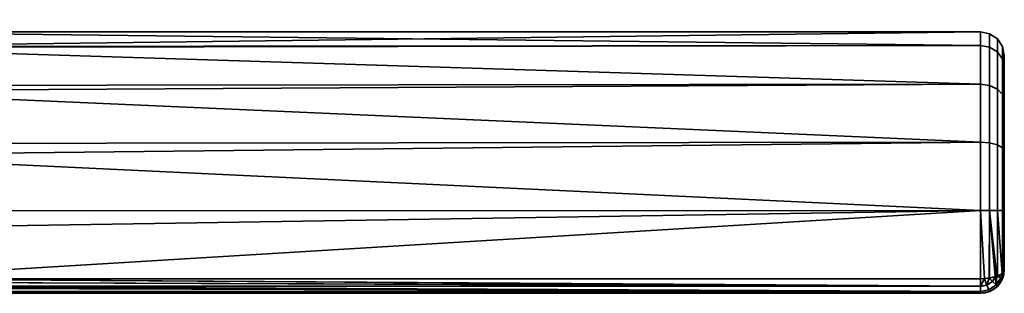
# Model space of a CAD drawing. Header units: millimetres. Extents: x -603 to 3703, y -121 to 193.
# Tile 437 of 656: x 1126 to 1209, y -121 to -98. Entities that reach past the tile are written whole.
import ezdxf

# ---------------------------------------------------------------- set-up
doc = ezdxf.new("R2010")
doc.units = ezdxf.units.MM
doc.layers.add('152', color=7, linetype='Continuous', true_color=0xffffff)

# ---------------------------------------------------------------- blocks, each defined once
blk = doc.blocks.new('UG_SURFACE_061')
at = {"layer": '152', "color": 35, "linetype": 'Continuous', "lineweight": 35}
for points in [[(1207, -100.144, 1083.254), (1109, -100.218, 1083.27), (1109, -99, 1089)], [(1207, -99, 1089), (1109, -99, 1089), (1109, -100.218, 1094.73)], [(1109, -100.218, 1094.73), (1207, -100.144, 1094.746), (1207, -99, 1089)], [(1109, -99, 1089), (1207, -99, 1089), (1207, -100.144, 1083.254)], [(1207.765, -100.285, 1094.688), (1207.765, -99.152, 1089), (1207, -99, 1089), (1207, -100.144, 1094.746)], [(1207.765, -99.152, 1089), (1207.765, -100.285, 1083.312), (1207, -100.144, 1083.254), (1207, -99, 1089)], [(1208.414, -100.685, 1094.522), (1208.414, -99.586, 1089), (1207.765, -99.152, 1089), (1207.765, -100.285, 1094.688)], [(1208.414, -99.586, 1089), (1208.414, -100.685, 1083.478), (1207.765, -100.285, 1083.312), (1207.765, -99.152, 1089)], [(1109, -100.297, 1082.899), (1207, -100.144, 1083.254), (1207, -103.402, 1078.385)], [(1207, -100.144, 1094.746), (1109, -100.218, 1094.73), (1109, -100.297, 1095.101)], [(1109, -100.297, 1095.101), (1207, -103.402, 1099.615), (1207, -100.144, 1094.746)], [(1109, -100.297, 1082.899), (1109, -100.218, 1083.27), (1207, -100.144, 1083.254)], [(1207.765, -103.51, 1099.508), (1207.765, -100.285, 1094.688), (1207, -100.144, 1094.746), (1207, -103.402, 1099.615)], [(1207.765, -100.285, 1083.312), (1207.765, -103.51, 1078.492), (1207, -103.402, 1078.385), (1207, -100.144, 1083.254)], [(1208.848, -101.285, 1094.273), (1208.848, -100.235, 1089), (1208.414, -99.586, 1089), (1208.414, -100.685, 1094.522)], [(1208.848, -100.235, 1089), (1208.848, -101.285, 1083.727), (1208.414, -100.685, 1083.478), (1208.414, -99.586, 1089)], [(1207, -103.402, 1078.385), (1109, -103.516, 1078.467), (1109, -100.297, 1082.899)], [(1109, -100.297, 1095.101), (1109, -103.516, 1099.532), (1207, -103.402, 1099.615)], [(1208.414, -103.816, 1099.201), (1208.414, -100.685, 1094.522), (1207.765, -100.285, 1094.688), (1207.765, -103.51, 1099.508)], [(1208.414, -100.685, 1083.478), (1208.414, -103.816, 1078.799), (1207.765, -103.51, 1078.492), (1207.765, -100.285, 1083.312)], [(1208.848, -104.275, 1098.742), (1208.848, -101.285, 1094.273), (1208.414, -100.685, 1094.522), (1208.414, -103.816, 1099.201)], [(1208.848, -101.285, 1083.727), (1208.848, -104.275, 1079.258), (1208.414, -103.816, 1078.799), (1208.414, -100.685, 1083.478)], [(1209, -101.992, 1093.98), (1209, -101, 1089), (1208.848, -100.235, 1089), (1208.848, -101.285, 1094.273)], [(1209, -101, 1089), (1209, -101.992, 1084.02), (1208.848, -101.285, 1083.727), (1208.848, -100.235, 1089)], [(1209, -104.815, 1098.2), (1209, -104.815, 1079.8), (1209, -101.992, 1084.02), (1209, -101, 1089)], [(1209, -101, 1089), (1209, -101.992, 1093.98), (1209, -104.815, 1098.2)], [(1209, -104.815, 1098.2), (1209, -101.992, 1093.98), (1208.848, -101.285, 1094.273), (1208.848, -104.275, 1098.742)], [(1209, -101.992, 1084.02), (1209, -104.815, 1079.8), (1208.848, -104.275, 1079.258), (1208.848, -101.285, 1083.727)], [(1109, -103.963, 1077.853), (1207, -103.402, 1078.385), (1207, -108.277, 1075.135)], [(1207, -108.277, 1102.865), (1207, -103.402, 1099.615), (1109, -103.963, 1100.147)], [(1207, -103.402, 1099.615), (1109, -103.516, 1099.532), (1109, -103.963, 1100.147)], [(1109, -103.963, 1077.853), (1109, -103.516, 1078.467), (1207, -103.402, 1078.385)], [(1207.765, -108.335, 1102.725), (1207.765, -103.51, 1099.508), (1207, -103.402, 1099.615), (1207, -108.277, 1102.865)], [(1207.765, -103.51, 1078.492), (1207.765, -108.335, 1075.275), (1207, -108.277, 1075.135), (1207, -103.402, 1078.385)], [(1208.414, -108.501, 1102.324), (1208.414, -103.816, 1099.201), (1207.765, -103.51, 1099.508), (1207.765, -108.335, 1102.725)], [(1208.414, -103.816, 1078.799), (1208.414, -108.501, 1075.676), (1207.765, -108.335, 1075.275), (1207.765, -103.51, 1078.492)], [(1207, -108.277, 1075.135), (1109, -108.376, 1075.305), (1109, -103.963, 1077.853)], [(1109, -103.963, 1100.147), (1109, -108.376, 1102.695), (1207, -108.277, 1102.865)], [(1208.848, -108.748, 1101.724), (1208.848, -104.275, 1098.742), (1208.414, -103.816, 1099.201), (1208.414, -108.501, 1102.324)], [(1208.848, -104.275, 1079.258), (1208.848, -108.748, 1076.276), (1208.414, -108.501, 1075.676), (1208.414, -103.816, 1078.799)], [(1209, -109.04, 1101.017), (1209, -104.815, 1098.2), (1208.848, -104.275, 1098.742), (1208.848, -108.748, 1101.724)], [(1209, -104.815, 1079.8), (1209, -109.04, 1076.983), (1208.848, -108.748, 1076.276), (1208.848, -104.275, 1079.258)], [(1209, -104.815, 1098.2), (1209, -109.04, 1076.983), (1209, -104.815, 1079.8)], [(1209, -104.815, 1098.2), (1209, -109.04, 1101.017), (1209, -109.04, 1076.983)], [(1109, -109.365, 1074.734), (1207, -108.277, 1075.135), (1207, -114.025, 1074)], [(1207, -114.025, 1104), (1207, -108.277, 1102.865), (1109, -109.365, 1103.266)], [(1207, -108.277, 1102.865), (1109, -108.376, 1102.695), (1109, -109.365, 1103.266)], [(1109, -109.365, 1074.734), (1109, -108.376, 1075.305), (1207, -108.277, 1075.135)], [(1207.765, -114.025, 1103.848), (1207.765, -108.335, 1102.725), (1207, -108.277, 1102.865), (1207, -114.025, 1104)], [(1207.765, -108.335, 1075.275), (1207.765, -114.025, 1074.152), (1207, -114.025, 1074), (1207, -108.277, 1075.135)], [(1208.414, -114.024, 1103.414), (1208.414, -108.501, 1102.324), (1207.765, -108.335, 1102.725), (1207.765, -114.025, 1103.848)], [(1208.414, -108.501, 1075.676), (1208.414, -114.024, 1074.586), (1207.765, -114.025, 1074.152), (1207.765, -108.335, 1075.275)], [(1208.848, -114.023, 1102.765), (1208.848, -108.748, 1101.724), (1208.414, -108.501, 1102.324), (1208.414, -114.024, 1103.414)], [(1208.848, -108.748, 1076.276), (1208.848, -114.023, 1075.235), (1208.414, -114.024, 1074.586), (1208.414, -108.501, 1075.676)], [(1209, -114.022, 1102), (1209, -109.04, 1101.017), (1208.848, -108.748, 1101.724), (1208.848, -114.023, 1102.765)], [(1209, -109.04, 1076.983), (1209, -114.022, 1076), (1208.848, -114.023, 1075.235), (1208.848, -108.748, 1076.276)], [(1209, -109.04, 1101.017), (1209, -119, 1077), (1209, -114.022, 1076), (1209, -109.04, 1076.983)], [(1209, -109.04, 1101.017), (1209, -114.022, 1102), (1209, -119, 1101), (1209, -119, 1077)], [(1207, -114.025, 1074), (1109, -114.051, 1074.242), (1109, -109.365, 1074.734)], [(1109, -109.365, 1103.266), (1109, -114.051, 1103.758), (1207, -114.025, 1104)], [(1207, -114.025, 1104), (1109, -115.568, 1103.918), (1112.353, -119.769, 1102.846)], [(1207, -114.025, 1104), (1109, -114.051, 1103.758), (1109, -115.568, 1103.918)], [(1112.353, -119.769, 1075.154), (1109, -115.568, 1074.082), (1207, -114.025, 1074)], [(1109, -115.568, 1074.082), (1109, -114.051, 1074.242), (1207, -114.025, 1074)], [(1207, -114.025, 1074), (1207, -119.769, 1075.154), (1112.353, -119.769, 1075.154)], [(1112.353, -119.769, 1102.846), (1207, -119.769, 1102.846), (1207, -114.025, 1104)], [(1207, -114.025, 1074), (1207.765, -114.025, 1074.152), (1207.733, -119.713, 1075.289), (1207.341, -119.743, 1075.216)], [(1207, -114.025, 1104), (1207, -119.769, 1102.846), (1207.341, -119.743, 1102.784)], [(1207.341, -119.743, 1102.784), (1207.733, -119.713, 1102.711), (1207.765, -114.025, 1103.848), (1207, -114.025, 1104)], [(1207.341, -119.743, 1075.216), (1207, -119.769, 1075.154), (1207, -114.025, 1074)], [(1207.765, -114.025, 1074.152), (1207.765, -119.711, 1075.294), (1207.733, -119.713, 1075.289)], [(1207.733, -119.713, 1102.711), (1207.765, -119.711, 1102.706), (1207.765, -114.025, 1103.848)], [(1207.765, -114.025, 1074.152), (1208.414, -114.024, 1074.586), (1208.414, -119.544, 1075.695), (1208.382, -119.552, 1075.674)], [(1208.382, -119.552, 1102.326), (1208.414, -119.544, 1102.305), (1208.414, -114.024, 1103.414), (1207.765, -114.025, 1103.848)], [(1207.765, -114.025, 1074.152), (1208.382, -119.552, 1075.674), (1208.245, -119.587, 1075.59)], [(1207.765, -114.025, 1103.848), (1207.765, -119.711, 1102.706), (1208.245, -119.587, 1102.41)], [(1208.245, -119.587, 1102.41), (1208.382, -119.552, 1102.326), (1207.765, -114.025, 1103.848)], [(1208.245, -119.587, 1075.59), (1207.765, -119.711, 1075.294), (1207.765, -114.025, 1074.152)], [(1208.414, -114.024, 1074.586), (1208.848, -114.023, 1075.235), (1208.848, -119.294, 1076.293), (1208.806, -119.318, 1076.236)], [(1208.806, -119.318, 1101.764), (1208.848, -119.294, 1101.707), (1208.848, -114.023, 1102.765), (1208.414, -114.024, 1103.414)], [(1208.414, -114.024, 1103.414), (1208.414, -119.544, 1102.305), (1208.806, -119.318, 1101.764)], [(1208.806, -119.318, 1076.236), (1208.414, -119.544, 1075.695), (1208.414, -114.024, 1074.586)], [(1209, -119, 1101), (1209, -114.022, 1102), (1208.848, -114.023, 1102.765), (1208.848, -119.294, 1101.707)], [(1209, -114.022, 1076), (1209, -119, 1077), (1208.848, -119.294, 1076.293), (1208.848, -114.023, 1075.235)], [(1208.853, -119.752, 1101), (1209, -119, 1101), (1208.848, -119.294, 1101.707)], [(1208.848, -119.294, 1076.293), (1209, -119, 1077), (1208.853, -119.752, 1077)], [(1208.853, -119.752, 1077), (1209, -119, 1077), (1209, -119, 1101), (1208.853, -119.752, 1101)], [(1112.289, -120.067, 1102.692), (1112.21, -120.399, 1102.394), (1207, -120.415, 1102.411)], [(1207, -120.41, 1075.581), (1112.21, -120.399, 1075.607), (1112.289, -120.067, 1075.308)], [(1207, -120.415, 1102.411), (1112.35, -119.783, 1102.84), (1112.289, -120.067, 1102.692)], [(1112.289, -120.067, 1075.308), (1112.35, -119.783, 1075.16), (1207, -120.41, 1075.581)], [(1112.353, -119.769, 1102.846), (1112.35, -119.783, 1102.84), (1207, -120.415, 1102.411)], [(1207, -120.41, 1075.581), (1112.35, -119.783, 1075.16), (1112.353, -119.769, 1075.154)], [(1207, -120.415, 1102.411), (1207, -120.41, 1102.419), (1112.353, -119.769, 1102.846)], [(1207, -120.41, 1102.419), (1207, -119.769, 1102.846), (1112.353, -119.769, 1102.846)], [(1112.353, -119.769, 1075.154), (1207, -119.769, 1075.154), (1207, -120.41, 1075.581)], [(1207, -120.41, 1102.419), (1207.542, -120.301, 1102.419), (1207.341, -119.743, 1102.784)], [(1207.341, -119.743, 1102.784), (1207, -119.769, 1102.846), (1207, -120.41, 1102.419)], [(1207, -120.41, 1075.581), (1207, -119.769, 1075.154), (1207.341, -119.743, 1075.216)], [(1207.341, -119.743, 1075.216), (1207.542, -120.301, 1075.581), (1207, -120.41, 1075.581)], [(1207.733, -119.713, 1102.711), (1207.341, -119.743, 1102.784), (1207.542, -120.301, 1102.419)], [(1207.542, -120.301, 1075.581), (1207.341, -119.743, 1075.216), (1207.733, -119.713, 1075.289)], [(1207.542, -120.301, 1102.419), (1208.001, -119.992, 1102.419), (1207.733, -119.713, 1102.711)], [(1207.733, -119.713, 1075.289), (1208.001, -119.992, 1075.581), (1207.542, -120.301, 1075.581)], [(1208.001, -119.992, 1102.419), (1207.542, -120.301, 1102.419), (1207.711, -120.704, 1101.768), (1208.312, -120.299, 1101.768)], [(1208.312, -120.299, 1076.232), (1207.711, -120.704, 1076.232), (1207.542, -120.301, 1075.581), (1208.001, -119.992, 1075.581)], [(1207.765, -119.711, 1102.706), (1207.733, -119.713, 1102.711), (1208.001, -119.992, 1102.419)], [(1208.001, -119.992, 1075.581), (1207.733, -119.713, 1075.289), (1207.765, -119.711, 1075.294)], [(1208.001, -119.992, 1102.419), (1208.245, -119.587, 1102.41), (1207.765, -119.711, 1102.706)], [(1207.765, -119.711, 1075.294), (1208.245, -119.587, 1075.59), (1208.001, -119.992, 1075.581)], [(1208.245, -119.587, 1102.41), (1208.001, -119.992, 1102.419), (1208.312, -120.299, 1101.768)], [(1208.312, -120.299, 1076.232), (1208.001, -119.992, 1075.581), (1208.245, -119.587, 1075.59)], [(1208.312, -120.299, 1101.768), (1208.382, -119.552, 1102.326), (1208.245, -119.587, 1102.41)], [(1208.245, -119.587, 1075.59), (1208.382, -119.552, 1075.674), (1208.312, -120.299, 1076.232)], [(1208.312, -120.299, 1101.768), (1208.711, -119.695, 1101.768), (1208.382, -119.552, 1102.326)], [(1208.382, -119.552, 1075.674), (1208.711, -119.695, 1076.232), (1208.312, -120.299, 1076.232)], [(1208.711, -119.695, 1101.768), (1208.312, -120.299, 1101.768), (1208.421, -120.408, 1101), (1208.845, -119.764, 1101)], [(1208.845, -119.764, 1077), (1208.421, -120.408, 1077), (1208.312, -120.299, 1076.232), (1208.711, -119.695, 1076.232)], [(1208.414, -119.544, 1102.305), (1208.382, -119.552, 1102.326), (1208.711, -119.695, 1101.768)], [(1208.711, -119.695, 1076.232), (1208.382, -119.552, 1075.674), (1208.414, -119.544, 1075.695)], [(1208.711, -119.695, 1101.768), (1208.806, -119.318, 1101.764), (1208.414, -119.544, 1102.305)], [(1208.414, -119.544, 1075.695), (1208.806, -119.318, 1076.236), (1208.711, -119.695, 1076.232)], [(1208.421, -120.408, 1077), (1208.845, -119.764, 1077), (1208.845, -119.764, 1101), (1208.421, -120.408, 1101)], [(1208.711, -119.695, 1101.768), (1208.853, -119.752, 1101), (1208.848, -119.294, 1101.707)], [(1208.848, -119.294, 1101.707), (1208.806, -119.318, 1101.764), (1208.711, -119.695, 1101.768)], [(1208.711, -119.695, 1076.232), (1208.806, -119.318, 1076.236), (1208.848, -119.294, 1076.293)], [(1208.848, -119.294, 1076.293), (1208.853, -119.752, 1077), (1208.711, -119.695, 1076.232)], [(1208.845, -119.764, 1101), (1208.853, -119.752, 1101), (1208.711, -119.695, 1101.768)], [(1208.711, -119.695, 1076.232), (1208.853, -119.752, 1077), (1208.845, -119.764, 1077)], [(1208.853, -119.752, 1101), (1208.845, -119.764, 1101), (1208.845, -119.764, 1077), (1208.853, -119.752, 1077)], [(1112.07, -120.888, 1101.66), (1112.002, -121, 1101), (1207, -121, 1101)], [(1207, -121, 1077), (1112.002, -121, 1077), (1112.07, -120.888, 1076.34)], [(1207, -121, 1101), (1112.081, -120.853, 1101.723), (1112.07, -120.888, 1101.66)], [(1112.07, -120.888, 1076.34), (1112.081, -120.853, 1076.277), (1207, -121, 1077)], [(1112.087, -120.835, 1101.757), (1112.081, -120.853, 1101.723), (1207, -121, 1101)], [(1207, -121, 1077), (1112.081, -120.853, 1076.277), (1112.087, -120.835, 1076.243)], [(1112.169, -120.566, 1102.244), (1112.087, -120.835, 1101.757), (1207, -120.847, 1101.764)], [(1207, -120.846, 1076.232), (1112.087, -120.835, 1076.243), (1112.169, -120.566, 1075.757)], [(1207, -121, 1101), (1207, -120.847, 1101.764), (1112.087, -120.835, 1101.757)], [(1207, -120.846, 1076.232), (1207, -120.847, 1076.236), (1112.087, -120.835, 1076.243)], [(1112.087, -120.835, 1076.243), (1207, -120.847, 1076.236), (1207, -121, 1077)], [(1207, -120.847, 1101.764), (1112.206, -120.416, 1102.379), (1112.169, -120.566, 1102.244)], [(1112.169, -120.566, 1075.757), (1112.206, -120.416, 1075.621), (1207, -120.846, 1076.232)], [(1112.21, -120.399, 1102.394), (1112.206, -120.416, 1102.379), (1207, -120.847, 1101.764)], [(1207, -120.846, 1076.232), (1112.206, -120.416, 1075.621), (1112.21, -120.399, 1075.607)], [(1207, -120.847, 1101.764), (1207, -120.846, 1101.768), (1112.21, -120.399, 1102.394)], [(1207, -120.846, 1101.768), (1207, -120.415, 1102.411), (1112.21, -120.399, 1102.394)], [(1112.21, -120.399, 1075.607), (1207, -120.415, 1075.589), (1207, -120.846, 1076.232)], [(1207, -120.41, 1075.581), (1207, -120.415, 1075.589), (1112.21, -120.399, 1075.607)], [(1207.542, -120.301, 1102.419), (1207, -120.41, 1102.419), (1207, -120.415, 1102.411)], [(1207, -120.415, 1102.411), (1207, -120.846, 1101.768), (1207.711, -120.704, 1101.768), (1207.542, -120.301, 1102.419)], [(1207.542, -120.301, 1075.581), (1207.711, -120.704, 1076.232), (1207, -120.846, 1076.232), (1207, -120.415, 1075.589)], [(1207, -120.415, 1075.589), (1207, -120.41, 1075.581), (1207.542, -120.301, 1075.581)], [(1207.711, -120.704, 1101.768), (1207, -120.847, 1101.764), (1207, -121, 1101), (1207.765, -120.847, 1101)], [(1207.711, -120.704, 1101.768), (1207, -120.846, 1101.768), (1207, -120.847, 1101.764)], [(1207.765, -120.847, 1077), (1207, -121, 1077), (1207, -120.847, 1076.236), (1207.711, -120.704, 1076.232)], [(1207, -120.847, 1076.236), (1207, -120.846, 1076.232), (1207.711, -120.704, 1076.232)], [(1207.765, -120.847, 1077), (1207.765, -120.847, 1101), (1207, -121, 1101), (1207, -121, 1077)], [(1208.312, -120.299, 1101.768), (1207.711, -120.704, 1101.768), (1207.77, -120.846, 1101), (1208.413, -120.413, 1101)], [(1208.413, -120.413, 1077), (1207.77, -120.846, 1077), (1207.711, -120.704, 1076.232), (1208.312, -120.299, 1076.232)], [(1207.765, -120.847, 1101), (1207.77, -120.846, 1101), (1207.711, -120.704, 1101.768)], [(1207.711, -120.704, 1076.232), (1207.77, -120.846, 1077), (1207.765, -120.847, 1077)], [(1207.77, -120.846, 1101), (1207.765, -120.847, 1101), (1207.765, -120.847, 1077), (1207.77, -120.846, 1077)], [(1207.77, -120.846, 1077), (1208.413, -120.413, 1077), (1208.413, -120.413, 1101), (1207.77, -120.846, 1101)], [(1208.413, -120.413, 1101), (1208.421, -120.408, 1101), (1208.312, -120.299, 1101.768)], [(1208.312, -120.299, 1076.232), (1208.421, -120.408, 1077), (1208.413, -120.413, 1077)], [(1208.421, -120.408, 1101), (1208.413, -120.413, 1101), (1208.413, -120.413, 1077), (1208.421, -120.408, 1077)], [(1207, -121, 1077), (1207, -121, 1101), (1112, -121, 1100.949), (1112, -121, 1077.051)], [(1207, -121, 1101), (1112.002, -121, 1101), (1112, -121, 1100.949)], [(1112, -121, 1077.051), (1112.002, -121, 1077), (1207, -121, 1077)]]:
    blk.add_3dface(points, dxfattribs=at)

msp = doc.modelspace()

# ---------------------------------------------------------------- linework, layer by layer
at = {"layer": '152', "color": 35, "linetype": 'Continuous', "lineweight": 35}
for p, q in [((1209, -119, 1101), (1209, -119, 1077)), ((1112.353, -119.769, 1102.846), (1207, -119.769, 1102.846)), ((1207, -119.769, 1075.154), (1112.353, -119.769, 1075.154)), ((1207, -121, 1101), (1112.002, -121, 1101)), ((1112.002, -121, 1077), (1207, -121, 1077)), ((1207, -121, 1077), (1207, -121, 1101))]:
    msp.add_line(p, q, dxfattribs=at)
at = {"layer": '152', "color": 35, "linetype": 'Continuous', "lineweight": 35, "extrusion": (-1, 0, 0)}
msp.add_arc((114, 1089, -1207), 15, 67.38014, 292.61986, dxfattribs=at)
at = {"layer": '152', "color": 35, "linetype": 'Continuous', "lineweight": 35, "extrusion": (1, 0, 0)}
for centre, radius, start, end in [((-114, 1089, 1209), 13, 247.38014, 112.61986), ((-119, 1101, 1207), 2, 112.61986, 180), ((-119, 1077, 1207), 2, 180, 247.38014)]:
    msp.add_arc(centre, radius, start, end, dxfattribs=at)
at = {"layer": '152', "color": 35, "linetype": 'Continuous', "lineweight": 35, "extrusion": (0, -0.923077, -0.384615)}
msp.add_arc((1207, 1062.077, -313.615), 2, 0, 90, dxfattribs=at)
at = {"layer": '152', "color": 35, "linetype": 'Continuous', "lineweight": 35}
msp.add_arc((1207, -119, 1101), 2, 270, 0, dxfattribs=at)
at = {"layer": '152', "color": 35, "linetype": 'Continuous', "lineweight": 35, "extrusion": (1.44783e-14, -0.923077, 0.384615)}
msp.add_arc((1207, 948.385, 524.077), 2, 270, 360, dxfattribs=at)
at = {"layer": '152', "color": 35, "linetype": 'Continuous', "lineweight": 35, "extrusion": (0, 0, -1)}
msp.add_arc((-1207, -119, -1077), 2, 180, 270, dxfattribs=at)

# ---------------------------------------------------------------- block references
at = {"layer": '152', "color": 35, "linetype": 'Continuous', "lineweight": 35}
msp.add_blockref('UG_SURFACE_061', (0, 0), dxfattribs=at)

doc.saveas('drawing.dxf')
